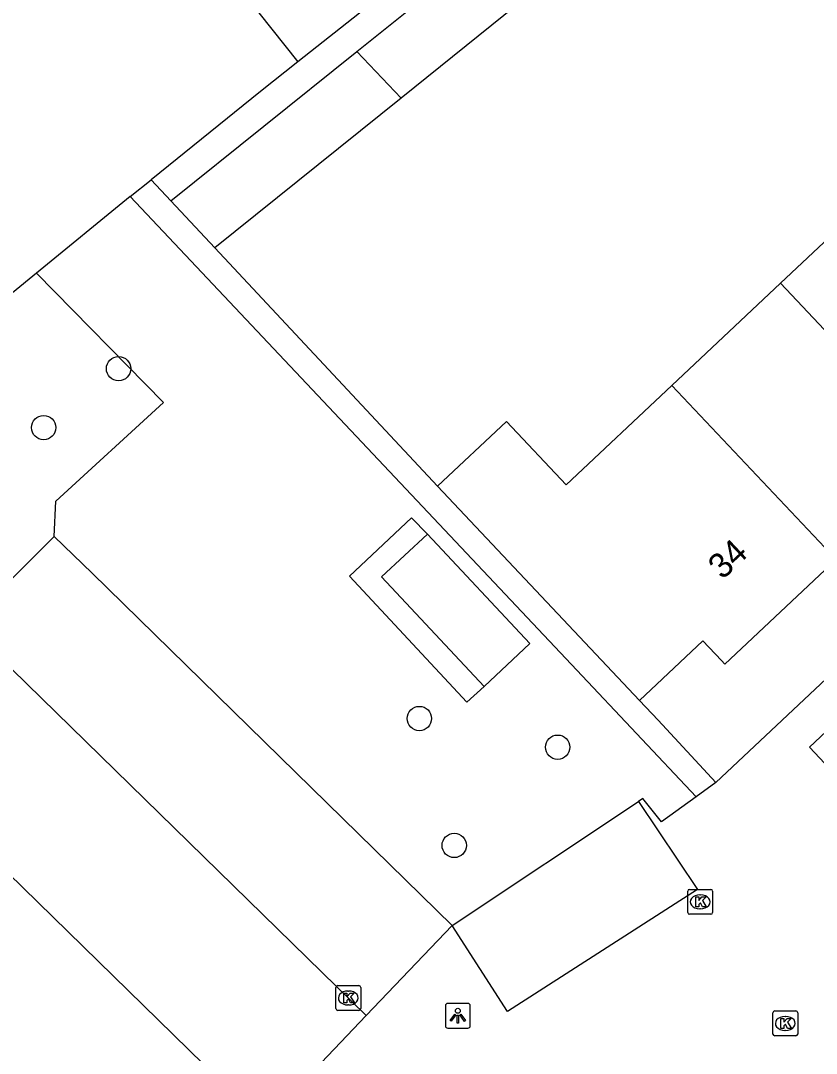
# Model space of a CAD drawing. Extents: x 161882 to 162509, y 381687 to 382379.
# Drawn here: x 162312.09 to 162344.08, y 381782.37 to 381823.91 of the extents above; entities that cross this region are included whole.
import ezdxf

# ---------------------------------------------------------------- set-up
doc = ezdxf.new("R2010")
doc.units = 0
for name, color, linetype in [('IMGEO_Boom', 7, 'Continuous'), ('IMGEO_Groenvoorziening', 7, 'Continuous'), ('IMGEO_Kolk', 7, 'Continuous'), ('IMGEO_Lichtpunt', 7, 'Continuous'), ('IMGEO_Muur', 7, 'Continuous'), ('IMGEO_Pand', 7, 'Continuous'), ('IMGEO_Pand_nummerreeks', 7, 'Continuous'), ('IMGEO_Parkeervlak_open', 7, 'Continuous'), ('IMGEO_Rijbaan_lokaal_open', 7, 'Continuous'), ('IMGEO_Voetpad_open', 7, 'Continuous')]:
    doc.layers.add(name, color=color, linetype=linetype)

msp = doc.modelspace()

# ---------------------------------------------------------------- linework, layer by layer
at = {"layer": 'IMGEO_Boom'}
for centre in [(162316.027, 381809.917), (162313.016, 381807.545), (162328.122, 381795.842), (162333.68, 381794.689), (162329.522, 381790.737)]:
    msp.add_circle(centre, 0.489, dxfattribs=at)
at = {"layer": 'IMGEO_Groenvoorziening'}
for points in [[(162316.499, 381816.842), (162312.728, 381813.757)], [(162312.728, 381813.757), (162307.367, 381809.37), (162309.346, 381808.536), (162306.757, 381805.265), (162307.012, 381798.453)], [(162313.444, 381803.167), (162313.512, 381804.585), (162317.832, 381808.549), (162312.728, 381813.757)], [(162330.726, 381797.136), (162330.032, 381796.499), (162325.316, 381801.565), (162327.808, 381803.914), (162328.443, 381803.261)]]:
    msp.add_lwpolyline(points, dxfattribs=at)
at = {"layer": 'IMGEO_Kolk'}
for p, q in [((162338.909, 381788.041), (162338.909, 381788.893)), ((162338.984, 381788.967), (162339.836, 381788.967)), ((162339.91, 381788.893), (162339.91, 381788.041)), ((162339.397, 381788.747), (162339.422, 381788.747)), ((162339.42, 381788.187), (162339.395, 381788.187)), ((162339.836, 381787.967), (162338.984, 381787.967)), ((162324.838, 381785.1), (162325.69, 381785.1)), ((162324.763, 381784.174), (162324.763, 381785.026)), ((162325.251, 381784.88), (162325.276, 381784.88)), ((162325.764, 381785.026), (162325.764, 381784.174)), ((162325.274, 381784.32), (162325.249, 381784.32)), ((162325.69, 381784.1), (162324.838, 381784.1)), ((162342.332, 381783.151), (162342.332, 381784.003)), ((162342.407, 381784.077), (162343.259, 381784.077)), ((162342.82, 381783.857), (162342.845, 381783.857)), ((162343.333, 381784.003), (162343.333, 381783.151)), ((162343.259, 381783.077), (162342.407, 381783.077)), ((162342.843, 381783.297), (162342.818, 381783.297))]:
    msp.add_line(p, q, dxfattribs=at)
for points in [[(162338.909, 381788.041), (162338.909, 381788.893)], [(162338.984, 381788.967), (162339.836, 381788.967)], [(162339.91, 381788.893), (162339.91, 381788.041)], [(162339.23, 381788.667), (162339.353, 381788.667), (162339.353, 381788.516), (162339.483, 381788.667), (162339.647, 381788.667), (162339.501, 381788.516), (162339.654, 381788.267), (162339.502, 381788.267), (162339.417, 381788.431), (162339.353, 381788.364), (162339.353, 381788.267), (162339.23, 381788.267), (162339.23, 381788.667)], [(162339.836, 381787.967), (162338.984, 381787.967)], [(162324.838, 381785.1), (162325.69, 381785.1)], [(162324.763, 381784.174), (162324.763, 381785.026)], [(162325.084, 381784.8), (162325.207, 381784.8), (162325.207, 381784.649), (162325.337, 381784.8), (162325.501, 381784.8), (162325.355, 381784.649), (162325.508, 381784.4), (162325.356, 381784.4), (162325.271, 381784.564), (162325.207, 381784.497), (162325.207, 381784.4), (162325.084, 381784.4), (162325.084, 381784.8)], [(162325.764, 381785.026), (162325.764, 381784.174)], [(162325.69, 381784.1), (162324.838, 381784.1)], [(162342.332, 381783.151), (162342.332, 381784.003)], [(162342.407, 381784.077), (162343.259, 381784.077)], [(162343.333, 381784.003), (162343.333, 381783.151)], [(162342.653, 381783.777), (162342.776, 381783.777), (162342.776, 381783.626), (162342.906, 381783.777), (162343.07, 381783.777), (162342.924, 381783.626), (162343.077, 381783.377), (162342.925, 381783.377), (162342.84, 381783.541), (162342.776, 381783.474), (162342.776, 381783.377), (162342.653, 381783.377), (162342.653, 381783.777)], [(162343.259, 381783.077), (162342.407, 381783.077)]]:
    msp.add_lwpolyline(points, dxfattribs=at)
for centre, start, end in [((162338.986, 381788.891), 91.552, 178.448), ((162338.986, 381788.891), 91.552, 178.448), ((162339.834, 381788.891), 1.552, 88.448), ((162339.834, 381788.891), 1.552, 88.448), ((162338.986, 381788.043), 181.552, 268.448), ((162338.986, 381788.043), 181.552, 268.448), ((162339.834, 381788.043), 271.552, 358.448), ((162339.834, 381788.043), 271.552, 358.448), ((162324.84, 381785.024), 91.552, 178.448), ((162324.84, 381785.024), 91.552, 178.448), ((162325.688, 381785.024), 1.552, 88.448), ((162325.688, 381785.024), 1.552, 88.448), ((162324.84, 381784.176), 181.552, 268.448), ((162324.84, 381784.176), 181.552, 268.448), ((162325.688, 381784.176), 271.552, 358.448), ((162325.688, 381784.176), 271.552, 358.448), ((162342.409, 381784.001), 91.552, 178.448), ((162342.409, 381784.001), 91.552, 178.448), ((162343.257, 381784.001), 1.552, 88.448), ((162343.257, 381784.001), 1.552, 88.448), ((162342.409, 381783.153), 181.552, 268.448), ((162342.409, 381783.153), 181.552, 268.448), ((162343.257, 381783.153), 271.552, 358.448), ((162343.257, 381783.153), 271.552, 358.448)]:
    msp.add_arc(centre, 0.0765, start, end, dxfattribs=at)
for centre, major_axis, ratio, start_param, end_param in [((162339.396, 381788.467), (-0.387, 0.002), 0.722429, 4.712389, 7.853982), ((162339.421, 381788.467), (-0.39, 0.002), 0.717154, 1.570796, 4.712389), ((162325.25, 381784.6), (-0.387, 0.002), 0.722429, 4.712389, 7.853982), ((162325.275, 381784.6), (-0.39, 0.002), 0.717154, 1.570796, 4.712389), ((162342.819, 381783.577), (-0.387, 0.002), 0.722429, 4.712389, 7.853982), ((162342.844, 381783.577), (-0.39, 0.002), 0.717154, 1.570796, 4.712389)]:
    msp.add_ellipse(centre, major_axis=major_axis, ratio=ratio, start_param=start_param, end_param=end_param, dxfattribs=at)
at = {"layer": 'IMGEO_Lichtpunt'}
for p, q in [((162329.168, 381784.287), (162329.168, 381783.48)), ((162329.168, 381784.287), (162329.168, 381783.48)), ((162330.07, 381784.382), (162329.262, 381784.382)), ((162330.07, 381784.382), (162329.262, 381784.382)), ((162330.164, 381783.48), (162330.164, 381784.287)), ((162330.164, 381783.48), (162330.164, 381784.287)), ((162329.262, 381783.386), (162330.07, 381783.386)), ((162329.262, 381783.386), (162330.07, 381783.386))]:
    msp.add_line(p, q, dxfattribs=at)
for points in [[(162329.542, 381783.951), (162329.581, 381783.923), (162329.393, 381783.661), (162329.355, 381783.688), (162329.542, 381783.951)], [(162329.644, 381783.903), (162329.691, 381783.903), (162329.691, 381783.581), (162329.644, 381783.581), (162329.644, 381783.903)], [(162329.754, 381783.923), (162329.792, 381783.95), (162329.979, 381783.688), (162329.94, 381783.66), (162329.754, 381783.923)]]:
    msp.add_lwpolyline(points, dxfattribs=at)
msp.add_circle((162329.667, 381784.085), 0.0994, dxfattribs=at)
for centre, start, end in [((162329.262, 381784.287), 90, 180), ((162329.262, 381784.287), 90, 180), ((162330.07, 381784.287), 0, 90), ((162330.07, 381784.287), 0, 90), ((162329.262, 381783.48), 180, 270), ((162329.262, 381783.48), 180, 270), ((162330.07, 381783.48), 270, 0), ((162330.07, 381783.48), 270, 360)]:
    msp.add_arc(centre, 0.0946, start, end, dxfattribs=at)
at = {"layer": 'IMGEO_Muur'}
msp.add_lwpolyline([(162336.964, 381796.572), (162337.718, 381795.771)], dxfattribs=at)
at = {"layer": 'IMGEO_Pand'}
for points in [[(162323.856, 381827.039), (162322.854, 381826.247), (162321.148, 381824.898), (162323.239, 381822.253)], [(162325.609, 381822.678), (162330.296, 381826.446)], [(162332.07, 381824.564), (162327.383, 381820.796)], [(162325.971, 381824.413), (162323.239, 381822.253)], [(162318.128, 381816.663), (162325.609, 381822.678)], [(162327.383, 381820.796), (162325.609, 381822.678)], [(162327.383, 381820.796), (162319.893, 381814.774)], [(162342.639, 381813.35), (162347.004, 381817.46)], [(162319.893, 381814.774), (162318.128, 381816.663)], [(162338.274, 381809.24), (162342.639, 381813.35)], [(162342.639, 381813.35), (162349.24, 381806.347)], [(162328.853, 381805.184), (162331.62, 381807.79), (162334.025, 381805.238), (162338.274, 381809.24)], [(162344.875, 381802.236), (162338.274, 381809.24)], [(162328.853, 381805.184), (162336.964, 381796.572)], [(162328.443, 381803.261), (162326.602, 381801.546), (162330.726, 381797.136)], [(162328.443, 381803.261), (162332.558, 381798.855), (162330.726, 381797.136)], [(162336.964, 381796.572), (162339.511, 381798.971), (162340.265, 381798.17), (162340.402, 381798.024), (162344.875, 381802.236)]]:
    msp.add_lwpolyline(points, dxfattribs=at)
at = {"layer": 'IMGEO_Parkeervlak_open'}
for points in [[(162309.353, 381800.141), (162309.674, 381800.468), (162310.215, 381799.94), (162313.444, 381803.167)], [(162313.444, 381803.167), (162314.96, 381801.685), (162329.445, 381787.515)], [(162329.445, 381787.515), (162336.934, 381792.508)]]:
    msp.add_lwpolyline(points, dxfattribs=at)
at = {"layer": 'IMGEO_Rijbaan_lokaal_open'}
for points in [[(162377.552, 381828.547), (162340.037, 381793.265)], [(162325.988, 381783.891), (162309.353, 381800.141)], [(162343.803, 381794.692), (162347.414, 381798.078), (162350.082, 381795.233), (162346.471, 381791.847), (162343.803, 381794.692)], [(162307.325, 381793.783), (162321.869, 381779.571)], [(162340.037, 381793.265), (162339.247, 381792.69)], [(162339.247, 381792.69), (162337.86, 381791.68), (162337.099, 381792.618), (162336.934, 381792.508)], [(162336.934, 381792.508), (162339.301, 381788.958), (162331.668, 381784.055), (162329.445, 381787.515)], [(162329.445, 381787.515), (162325.988, 381783.891)], [(162321.869, 381779.571), (162325.988, 381783.891)]]:
    msp.add_lwpolyline(points, dxfattribs=at)
at = {"layer": 'IMGEO_Voetpad_open'}
for points in [[(162323.239, 381822.253), (162321.737, 381821.065), (162317.335, 381817.512)], [(162316.499, 381816.842), (162317.335, 381817.512)], [(162317.335, 381817.512), (162318.128, 381816.663)], [(162339.247, 381792.69), (162334.452, 381797.781), (162316.499, 381816.842)], [(162319.893, 381814.774), (162328.853, 381805.184)], [(162340.037, 381793.265), (162337.718, 381795.771), (162336.964, 381796.572)]]:
    msp.add_lwpolyline(points, dxfattribs=at)

# ---------------------------------------------------------------- texts
at = {"layer": 'IMGEO_Pand_nummerreeks'}
msp.add_text('34', height=1, rotation=43.2813, dxfattribs=at).set_placement((162340.309, 381801.398))

doc.saveas('drawing.dxf')
